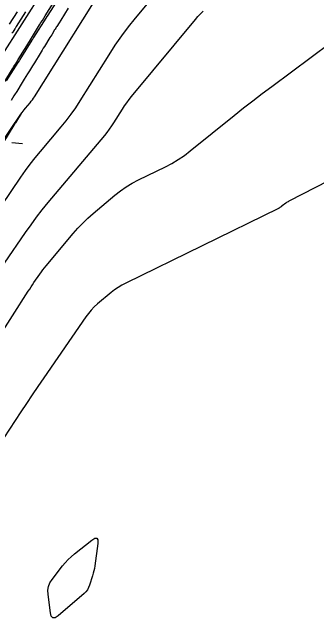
# Model space of a CAD drawing. Extents: x 1005228 to 1008882, y 1883389 to 1885754.
# Drawn here: x 1008684.6 to 1008743.9, y 1885251.9 to 1885369.6 of the extents above; entities that cross this region are included whole.
import ezdxf

# ---------------------------------------------------------------- set-up
doc = ezdxf.new("R2010")
doc.units = 0
for name, color, linetype in [('ATDIMS', 7, 'Continuous'), ('C-ANNO-NOTE', 7, 'Continuous'), ('S_BRIDGE', 7, 'Continuous'), ('TSOBSTACLE', 7, 'Continuous')]:
    doc.layers.add(name, color=color, linetype=linetype)

msp = doc.modelspace()

# ---------------------------------------------------------------- linework, layer by layer
at = {"layer": 'ATDIMS'}
msp.add_lwpolyline([(1008684.59, 1885344.2), (1008686.65, 1885344.03)], dxfattribs=at)
at = {"layer": 'C-ANNO-NOTE'}
for points in [[(1008715.08, 1885376.27), (1008708.57, 1885368.4), (1008707.19, 1885366.69), (1008705.88, 1885364.93), (1008704.62, 1885363.13), (1008703.42, 1885361.28), (1008697.77, 1885352.3), (1008696.92, 1885350.99), (1008696.02, 1885349.71), (1008695.07, 1885348.46), (1008694.09, 1885347.25), (1008690.05, 1885342.46), (1008689.06, 1885341.25), (1008688.09, 1885340.01), (1008687.16, 1885338.76), (1008686.26, 1885337.48), (1008675.02, 1885321.02)], [(1008679.69, 1885340.01), (1008686.35, 1885349.75), (1008686.55, 1885350.04), (1008686.76, 1885350.32), (1008686.98, 1885350.6), (1008687.21, 1885350.88), (1008688.12, 1885351.96), (1008688.35, 1885352.24), (1008688.56, 1885352.52), (1008688.77, 1885352.81), (1008688.96, 1885353.11), (1008703.98, 1885377.01)], [(1008690.72, 1885373.94), (1008682.28, 1885360.7)], [(1008683.15, 1885320.77), (1008687.26, 1885326.78), (1008688.3, 1885328.27), (1008689.38, 1885329.74), (1008690.5, 1885331.17), (1008691.66, 1885332.58), (1008702.64, 1885345.61), (1008703.12, 1885346.2), (1008703.58, 1885346.81), (1008704.03, 1885347.44), (1008704.44, 1885348.08), (1008706.08, 1885350.68), (1008706.49, 1885351.32), (1008706.93, 1885351.95), (1008707.39, 1885352.56), (1008707.87, 1885353.16), (1008720.28, 1885368.14), (1008720.76, 1885368.69), (1008721.27, 1885369.21), (1008721.79, 1885369.71)], [(1008758.78, 1885343.25), (1008738.44, 1885332.81), (1008738.29, 1885332.73), (1008738.14, 1885332.65), (1008738, 1885332.55), (1008737.86, 1885332.45), (1008737.15, 1885331.93), (1008737.09, 1885331.89), (1008737.04, 1885331.85), (1008736.98, 1885331.8), (1008736.93, 1885331.76), (1008736.7, 1885331.58), (1008736.65, 1885331.53), (1008736.59, 1885331.5), (1008736.53, 1885331.46), (1008736.46, 1885331.43), (1008706.71, 1885316.94), (1008705.95, 1885316.54), (1008705.23, 1885316.1), (1008704.53, 1885315.62), (1008703.86, 1885315.09), (1008701.24, 1885312.88), (1008700.61, 1885312.31), (1008700.02, 1885311.7), (1008699.47, 1885311.05), (1008698.96, 1885310.37), (1008690.78, 1885298.52), (1008689.65, 1885296.87), (1008688.53, 1885295.22), (1008687.42, 1885293.56), (1008686.31, 1885291.9), (1008681.87, 1885285.19)]]:
    msp.add_lwpolyline(points, dxfattribs=at)
msp.add_lwpolyline([(1008700.63, 1885261.51), (1008700.53, 1885261.03), (1008700.42, 1885260.56), (1008700.28, 1885260.09), (1008699.69, 1885258.23), (1008699.51, 1885257.78), (1008699.28, 1885257.37), (1008698.99, 1885256.99), (1008698.65, 1885256.66), (1008693.61, 1885252.33), (1008693.02, 1885251.94), (1008692.56, 1885251.91), (1008692.25, 1885252.23), (1008692.07, 1885252.92), (1008691.61, 1885256.46), (1008691.58, 1885257.26), (1008691.71, 1885258.01), (1008691.99, 1885258.72), (1008692.42, 1885259.39), (1008694.45, 1885261.99), (1008694.97, 1885262.62), (1008695.53, 1885263.22), (1008696.13, 1885263.79), (1008696.75, 1885264.32), (1008700.14, 1885267.02), (1008700.74, 1885267.4), (1008701.13, 1885267.42), (1008701.32, 1885267.07), (1008701.3, 1885266.36), (1008700.71, 1885261.99)], close=True, dxfattribs=at)
at = {"layer": 'S_BRIDGE'}
msp.add_lwpolyline([(1008672.47, 1885291.39), (1008687.77, 1885315.34), (1008688.04, 1885315.76), (1008688.32, 1885316.19), (1008688.6, 1885316.61), (1008688.88, 1885317.02), (1008690.02, 1885318.69), (1008690.31, 1885319.1), (1008690.61, 1885319.51), (1008690.92, 1885319.9), (1008691.24, 1885320.29), (1008696.5, 1885326.54), (1008697.41, 1885327.57), (1008698.36, 1885328.56), (1008699.36, 1885329.51), (1008700.39, 1885330.42), (1008704.61, 1885333.98), (1008705.68, 1885334.83), (1008706.81, 1885335.61), (1008707.98, 1885336.32), (1008709.2, 1885336.96), (1008714.46, 1885339.52), (1008715.72, 1885340.18), (1008716.95, 1885340.92), (1008718.13, 1885341.71), (1008719.27, 1885342.58), (1008727.8, 1885349.49), (1008729.61, 1885350.93), (1008731.43, 1885352.35), (1008733.26, 1885353.75), (1008735.11, 1885355.13), (1008746.62, 1885363.62)], dxfattribs=at)
at = {"layer": 'TSOBSTACLE'}
for points in [[(1008693.88, 1885372.68), (1008691.44, 1885368.79), (1008691.37, 1885368.69), (1008691.17, 1885368.38), (1008688.79, 1885364.59), (1008688.71, 1885364.46), (1008688.5, 1885364.12), (1008688.47, 1885364.08), (1008686.14, 1885360.38), (1008686.05, 1885360.23), (1008685.79, 1885359.83), (1008685.76, 1885359.78), (1008683.49, 1885356.18)], [(1008682.99, 1885355.77), (1008684.71, 1885358.55), (1008684.99, 1885359.01), (1008685.27, 1885359.46), (1008685.55, 1885359.92), (1008685.83, 1885360.37), (1008687.48, 1885363.03), (1008687.85, 1885363.63), (1008687.98, 1885363.85), (1008688.37, 1885364.48), (1008689.98, 1885367.08), (1008690.24, 1885367.51), (1008690.51, 1885367.94), (1008690.78, 1885368.38), (1008691.05, 1885368.81), (1008692.59, 1885371.32)], [(1008695.52, 1885370.35), (1008694.07, 1885368), (1008693.75, 1885367.48), (1008693.32, 1885366.78), (1008693.21, 1885366.61), (1008693.1, 1885366.43), (1008692.99, 1885366.26), (1008692.89, 1885366.08), (1008692.32, 1885365.16), (1008691.98, 1885364.62), (1008690.9, 1885362.86), (1008690.69, 1885362.53), (1008690.48, 1885362.19), (1008690.28, 1885361.86), (1008690.07, 1885361.52), (1008688.95, 1885359.72), (1008688.59, 1885359.13), (1008687.98, 1885358.15), (1008687.74, 1885357.76), (1008687.62, 1885357.56), (1008686.98, 1885356.52), (1008686.6, 1885355.91), (1008685.51, 1885354.15), (1008685.38, 1885353.93), (1008685.24, 1885353.71), (1008685.11, 1885353.5), (1008684.98, 1885353.28), (1008684.44, 1885352.41)], [(1008685.62, 1885369.61), (1008684.06, 1885367.21)], [(1008687.23, 1885369.61), (1008685.43, 1885366.76), (1008685.36, 1885366.64), (1008685.28, 1885366.52), (1008685.21, 1885366.4), (1008685.13, 1885366.28), (1008684.75, 1885365.68), (1008684.6, 1885365.44)], [(1008686.47, 1885349.82), (1008686.41, 1885349.85), (1008686.4, 1885349.85), (1008686.39, 1885349.85), (1008686.38, 1885349.84), (1008686.37, 1885349.83), (1008685.26, 1885348.04), (1008685.17, 1885347.89), (1008684.98, 1885347.59), (1008682.76, 1885343.99)]]:
    msp.add_lwpolyline(points, dxfattribs=at)

doc.saveas('drawing.dxf')
